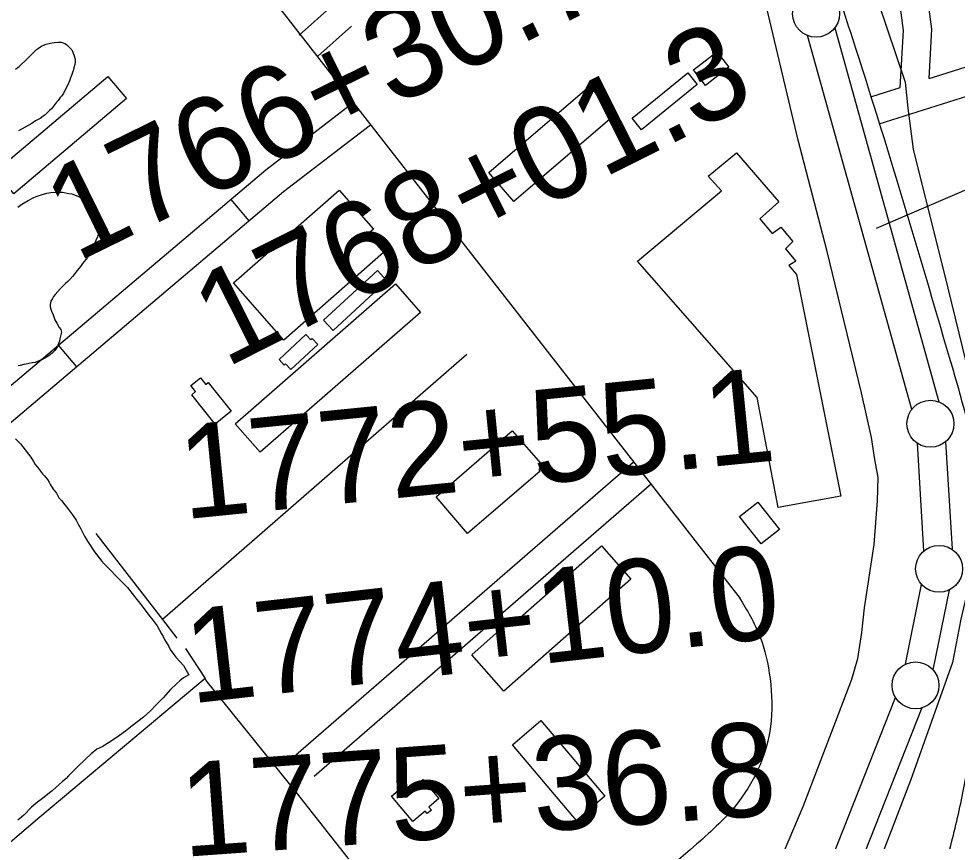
# Model space of a CAD drawing. Extents: x 3892998 to 3931244, y 278583 to 304547.
# Drawn here: x 3911353 to 3912353, y 286063 to 286940 of the extents above; entities that cross this region are included whole.
import ezdxf

# ---------------------------------------------------------------- set-up
doc = ezdxf.new("R2010")
doc.units = 0
for name, color, linetype in [('V-BLDG-OTLN', 7, 'Continuous'), ('V-LEVE-TOET', 7, 'Continuous'), ('V-RIVR-EDGE', 7, 'Continuous'), ('V-RIVR-RANG', 7, 'Continuous'), ('V-ROAD-CNTR', 7, 'Continuous'), ('V-SITE-VEGE', 7, 'Continuous'), ('V-SURV-IDEN', 7, 'Continuous'), ('V-SURV-LINE', 7, 'Continuous'), ('V-TOPO-SHOR', 7, 'Continuous')]:
    doc.layers.add(name, color=color, linetype=linetype)

msp = doc.modelspace()

# ---------------------------------------------------------------- linework, layer by layer
at = {"layer": 'V-BLDG-OTLN'}
for points in [[(3912071.68, 286885.28), (3912096.56, 286904.56), (3912109.34, 286888.06), (3912084.46, 286868.78)], [(3912006.26, 286833.87), (3912065.65, 286882.07), (3912075.72, 286869.66), (3912016.33, 286821.46)], [(3911327.52, 286776.83), (3911447.82, 286878.24), (3911467.67, 286854.7), (3911347.37, 286753.29)], [(3911987.39, 286837.07), (3911880.24, 286745.09), (3911853.73, 286775.97), (3911960.89, 286867.94)], [(3912161.97, 286418.91), (3912139.44, 286536.13), (3912012.11, 286681.4), (3912101.6, 286756.51), (3912087.54, 286772.16), (3912117.64, 286797.06), (3912162.63, 286744.49), (3912142.56, 286726.42), (3912155.42, 286710.77), (3912164.65, 286717.59), (3912177.5, 286702.35), (3912169.88, 286694.71), (3912180.72, 286681.47), (3912173.5, 286676.65), (3912181.53, 286667.02), (3912228.61, 286430.98)], [(3911741.49, 286690.59), (3911635.32, 286597.26), (3911581.64, 286658.33), (3911694.08, 286757.17), (3911730.63, 286715.59), (3911724.36, 286710.08)], [(3911745.14, 286660.31), (3911687.82, 286607.38), (3911677.64, 286618.4), (3911734.96, 286671.32)], [(3911780.69, 286626.8), (3911609.93, 286477.71), (3911583.46, 286508.04), (3911754.21, 286657.13)], [(3911630.08, 286576.66), (3911658.74, 286603.33), (3911663.98, 286597.69), (3911665.47, 286599.07), (3911671.4, 286592.7), (3911642.64, 286565.94), (3911637.09, 286571.91), (3911635.7, 286570.62)], [(3911554.58, 286551.99), (3911579.22, 286521.31), (3911562.19, 286507.63), (3911537.06, 286538.92), (3911541.25, 286542.29), (3911536.12, 286548.68), (3911546.47, 286556.99), (3911552.09, 286550)], [(3911797.44, 286429.99), (3911878.51, 286500.68), (3911911.55, 286462.79), (3911907.1, 286458.91), (3911908.21, 286457.61), (3911830.89, 286391.19)], [(3912163.26, 286395.31), (3912144, 286380.04), (3912120.87, 286409.23), (3912140.13, 286424.5)], [(3912005.03, 286342.56), (3911869.8, 286222.87), (3911835.42, 286261.71), (3911881.03, 286302.08), (3911884.01, 286298.71), (3911973.65, 286378.02)], [(3911909.15, 286191.57), (3911977.44, 286110.91), (3911947.14, 286085.26), (3911878.85, 286165.91)], [(3911772.71, 286083.92), (3911749.81, 286111.21), (3911759.52, 286119.35), (3911764.83, 286113.03), (3911783.5, 286128.69), (3911800.51, 286108.4), (3911789.79, 286099.4), (3911792.44, 286096.24), (3911788.1, 286092.59), (3911785.99, 286095.07)]]:
    msp.add_lwpolyline(points, close=True, dxfattribs=at)
at = {"layer": 'V-LEVE-TOET'}
for points in [[(3910461.33, 289811.84), (3910628.36, 289591.3), (3910849.12, 289281.45), (3911091.81, 288969.64), (3911307.85, 288682.5), (3911517.23, 288398.5), (3911743.07, 288106.66), (3911912.06, 287856.35), (3912092.06, 287562.14), (3912212.05, 287361.96), (3912215.58, 287348.24), (3912217.56, 287327.47), (3912216.78, 287307.88), (3912213.65, 287294.56), (3912212.87, 287280.06), (3912210.53, 287267.13), (3912206.62, 287249.1), (3912208.19, 287229.11), (3912212.51, 287213.84), (3912244.72, 287037.12), (3912258.46, 286987.36), (3912297.39, 286872.29), (3912299.97, 286844.45)], [(3912116.89, 285930.97), (3912188.54, 286100.03), (3912223.3, 286190.95), (3912240.32, 286235.7), (3912246.71, 286257.72), (3912250.95, 286285.42), (3912253.78, 286311.7), (3912264.41, 286379.17), (3912267.94, 286426.04), (3912268.64, 286450.9), (3912265.08, 286470.08), (3912261.52, 286493.51), (3912250.84, 286541.09), (3912213.84, 286693.05), (3912183.25, 286810.22), (3912146.25, 286966.45)], [(3912299.97, 286844.45), (3912305.98, 286800.72), (3912342.59, 286652.77), (3912370.2, 286540.75), (3912381, 286482.65), (3912384.61, 286459.29), (3912384.02, 286444.31), (3912373.99, 286373.53), (3912356.65, 286299.84), (3912347.68, 286253.7), (3912302.81, 286127.88), (3912266.31, 286032.61)]]:
    msp.add_lwpolyline(points, dxfattribs=at)
at = {"layer": 'V-RIVR-EDGE'}
msp.add_spline([(3909865.84, 290928.21), (3909862.62, 290923.11), (3909860.68, 290922.62), (3909860.67, 290920.68), (3909870.35, 290905.12), (3909881.93, 290877.89), (3909893.54, 290856.5), (3909906.13, 290843.84), (3909921.61, 290817.58), (3909937.09, 290794.71), (3909948.22, 290777.2), (3909977.73, 290734.39), (3910003.37, 290694.51), (3910040.65, 290645.85), (3910078.4, 290595.25), (3910114.21, 290544.17), (3910151.48, 290493.58), (3910181.95, 290444.45), (3910200.82, 290413.32), (3910226.93, 290368.58), (3910256.93, 290323.83), (3910278.7, 290289.3), (3910307.74, 290250.37), (3910325.16, 290226.53), (3910363.87, 290167.19), (3910391.44, 290124.87), (3910427.73, 290068.94), (3910449.5, 290036.83), (3910504.18, 289956.56), (3910522.07, 289926.9), (3910550.12, 289879.72), (3910562.21, 289857.35), (3910573.34, 289842.27), (3910610.65, 289806.73), (3910620.82, 289794.07), (3910623.21, 289779.99), (3910634.83, 289764.42), (3910664.83, 289724.03), (3910692.43, 289689.49), (3910710.83, 289668.07), (3910721.01, 289660.28), (3910770.89, 289605.28), (3910782.51, 289588.74), (3910807.66, 289548.37), (3910835.72, 289503.62), (3910862.83, 289470.04), (3910892.35, 289425.78), (3910920.41, 289383.46), (3910947.99, 289342.6), (3910968.78, 289304.67), (3911000.23, 289260.88), (3911019.59, 289231.7), (3911055.91, 289191.3), (3911085.45, 289159.66), (3911118.86, 289116.84), (3911139.19, 289091.05), (3911160.97, 289062.35), (3911184.19, 289025.87), (3911223.42, 288981.58), (3911281.53, 288916.36), (3911313, 288876.94), (3911328.5, 288859.42), (3911346.41, 288837.53), (3911371.58, 288801.04), (3911404.48, 288751.91), (3911426.73, 288715.43), (3911446.57, 288687.7), (3911479.01, 288646.83), (3911529.35, 288582.12), (3911550.65, 288552.92), (3911609.2, 288468.28), (3911644.54, 288421.09), (3911676.97, 288378.76), (3911701.17, 288348.1), (3911741.37, 288303.81), (3911770.9, 288264.88), (3911788.8, 288235.7), (3911834.27, 288164.69), (3911857.49, 288130.15), (3911884.6, 288092.69), (3911915.56, 288045.51), (3911921.85, 288035.78), (3911928.64, 288029.93), (3911972.62, 287945.81), (3911992.92, 287906.42), (3912000.64, 287886.98), (3912014.67, 287866.55), (3912026.77, 287848.06), (3912066.44, 287785.32), (3912084.8, 287750.79), (3912094.47, 287732.8), (3912094.94, 287726), (3912096.85, 287711.43), (3912096.35, 287704.63), (3912095.36, 287700.26), (3912088.55, 287695.91), (3912085.64, 287696.89), (3912073.03, 287702.26), (3912062.35, 287706.17), (3912054.1, 287706.19), (3912051.18, 287704.26), (3912049.22, 287697.95), (3912054.05, 287685.8), (3912068.56, 287663.91), (3912113.05, 287586.58), (3912136.73, 287540.87), (3912153.66, 287513.63), (3912163.84, 287503.9), (3912187.57, 287479.56), (3912207.42, 287453.28), (3912216.14, 287445.98), (3912226.8, 287436.24), (3912240.84, 287416.78), (3912253.42, 287397.81), (3912271.31, 287366.2), (3912283.87, 287341.4), (3912284.84, 287338.97), (3912290.18, 287337.98), (3912303.79, 287344.26), (3912317.4, 287350.54), (3912319.83, 287350.54), (3912322.75, 287350.53), (3912327.59, 287345.66), (3912328.54, 287338.37), (3912335.79, 287321.36), (3912348.36, 287299.96), (3912369.18, 287275.14), (3912380.33, 287265.4), (3912402.15, 287253.21), (3912416.69, 287243.46), (3912434.16, 287238.07), (3912456.94, 287220.05), (3912481.62, 287183.56), (3912501.93, 287148.06), (3912512.56, 287124.73), (3912531.4, 287085.83), (3912550.27, 287059.56), (3912569.64, 287034.26), (3912593.34, 286996.8), (3912613.67, 286968.1), (3912632.04, 286936.49), (3912645.1, 286912.66), (3912660.58, 286888.83), (3912675.09, 286867.42), (3912698.32, 286835.31), (3912720.05, 286784.75), (3912736.96, 286747.81), (3912742.28, 286740.02), (3912755.33, 286715.22), (3912761.6, 286696.75), (3912774.14, 286660.3), (3912779.9, 286635.52), (3912793.38, 286585.46), (3912797.22, 286569.43), (3912803.96, 286543.67), (3912804.41, 286532.02)], degree=3, dxfattribs=at)
at = {"layer": 'V-RIVR-RANG'}
msp.add_line((3912266.86, 286716.72), (3913130.26, 287088.39), dxfattribs=at)
at = {"layer": 'V-ROAD-CNTR'}
for p, q in [((3911598.41, 286724.31), (3911579.04, 286747.22)), ((3911414.59, 286568.91), (3911395.23, 286591.82))]:
    msp.add_line(p, q, dxfattribs=at)
for points in [[(3911046.79, 287700.04), (3911746.72, 286802.05), (3912121.53, 286321.68)], [(3912292.07, 286866.46), (3912295.58, 286927.43), (3912289.4, 286973.4), (3912269.26, 287042.13), (3912248.87, 287178.34), (3912225.9, 287324.89), (3912280.15, 287357.77)], [(3912322.68, 286876.14), (3912325.7, 286928.58), (3912318.82, 286979.66), (3912298.63, 287048.59), (3912278.52, 287182.88), (3912258.65, 287309.66), (3912295.7, 287332.11)], [(3911651.65, 286922.39), (3911687.46, 286954.35)], [(3911671.63, 286900.01), (3911707.43, 286931.97)], [(3912322.68, 286876.14), (3912382.65, 286895.11), (3912482.21, 286922.87)], [(3912269.68, 286827.91), (3912391.21, 286866.35), (3912490.27, 286893.97)], [(3912260.64, 286856.51), (3912292.07, 286866.46)], [(3911709.18, 286850.21), (3911616.06, 286778.52), (3911247.86, 286467.23), (3911001.24, 286234.28)], [(3911727.61, 286826.54), (3911634.91, 286755.17), (3911267.86, 286444.85), (3911147.9, 286331.54)], [(3912007.37, 286466.72), (3911648, 286154.66)], [(3912027.04, 286444.06), (3911667.67, 286132.01)]]:
    msp.add_lwpolyline(points, dxfattribs=at)
for points in [[(3912022.93, 285377.56), (3912061.04, 285425.79), (3912090.67, 285466.18), (3912119.07, 285515.68), (3912152.83, 285576.67), (3912183.94, 285646.74), (3912240.39, 285784.27), (3912292.66, 285909.1), (3912342.73, 286047.22), (3912357.25, 286107.05), (3912375.96, 286226.31), (3912381.66, 286314.88), (3912379.67, 286384.51), (3912377.18, 286439.55), (3912367.73, 286493.97), (3912347.62, 286568.22), (3912244.73, 286908.14), (3912215.16, 286998.59)], [(3912120.37, 286323.17), (3912142.51, 286281.17), (3912153.26, 286236.46), (3912153.82, 286185.15), (3912142.71, 286144.55), (3912120.02, 286105.34), (3912075.37, 286060.1), (3911955.59, 285961.12)]]:
    msp.add_spline(points, degree=3, dxfattribs=at)
at = {"layer": 'V-SITE-VEGE'}
for points in [[(3911349.39, 286885.92), (3911353.33, 286889.08), (3911361.62, 286896.98), (3911364.78, 286900.34), (3911366.95, 286902.32), (3911371.69, 286907.06), (3911373.86, 286908.44), (3911377.22, 286910.81), (3911382.15, 286912.6), (3911388.27, 286913.98), (3911390.64, 286914.37), (3911395.18, 286914.77), (3911397.95, 286914.77), (3911401.9, 286913.39), (3911403.68, 286912.4), (3911407.83, 286908.26), (3911409.21, 286906.68), (3911410.4, 286904.31), (3911411.98, 286900.36), (3911412.77, 286896.81), (3911412.77, 286893.45), (3911412.38, 286890.88), (3911411.59, 286887.33), (3911410.8, 286884.36), (3911410.01, 286882.39), (3911409.42, 286880.22), (3911408.04, 286876.86), (3911407.25, 286874.29), (3911406.26, 286871.92), (3911404.69, 286868.57), (3911399.95, 286859.68), (3911398.57, 286857.7), (3911396.99, 286855.73), (3911394.82, 286852.76), (3911393.04, 286850.79), (3911387.51, 286843.87), (3911385.54, 286842.1), (3911382.78, 286839.33), (3911381, 286837.36), (3911378.83, 286835.97), (3911375.67, 286833.6), (3911370.73, 286830.83), (3911366.59, 286828.26), (3911352.57, 286820.36)], [(3911351.82, 286739), (3911356.16, 286742.16), (3911362.88, 286746.11), (3911368.01, 286748.88), (3911371.36, 286750.27), (3911376.5, 286752.24), (3911382.62, 286753.83), (3911386.96, 286754.62), (3911392.29, 286755.02), (3911396.64, 286755.02), (3911399.4, 286754.82), (3911406.31, 286753.44), (3911409.28, 286753.05), (3911412.24, 286752.26), (3911416.58, 286750.48), (3911421.92, 286747.92), (3911425.28, 286745.75), (3911429.23, 286742.39)], [(3911429.23, 286742.39), (3911433.57, 286737.46), (3911434.96, 286735.09), (3911437.33, 286731.54), (3911438.31, 286729.17), (3911439.11, 286726.6), (3911439.5, 286722.85), (3911439.11, 286717.12), (3911438.32, 286713.17), (3911437.54, 286710.21), (3911436.55, 286707.44), (3911434.77, 286703.49), (3911432.41, 286697.37), (3911431.22, 286694.8), (3911428.26, 286689.67), (3911425.89, 286685.32), (3911420.76, 286678.8), (3911418.6, 286675.84), (3911413.66, 286669.52), (3911411.69, 286667.35), (3911409.91, 286665.17), (3911407.15, 286662.01), (3911404.97, 286659.84), (3911402.6, 286657.67), (3911396.88, 286651.94), (3911391.55, 286646.01), (3911389.97, 286643.84), (3911388.59, 286641.66), (3911387.02, 286638.7), (3911386.22, 286635.35), (3911386.23, 286632.58), (3911386.82, 286630.21), (3911387.61, 286628.04), (3911389.39, 286624.09), (3911391.37, 286618.76), (3911393.34, 286615.4), (3911395.71, 286610.66), (3911397.49, 286608.69), (3911398.29, 286605.53), (3911396.71, 286598.42), (3911396.12, 286596.25), (3911394.93, 286592.69), (3911393.95, 286590.32), (3911392.96, 286588.55), (3911391.18, 286586.18), (3911389.8, 286584.6), (3911388.22, 286583.21), (3911384.86, 286580.45), (3911383.09, 286579.46), (3911379.93, 286577.48), (3911377.96, 286576.69), (3911375.98, 286575.71), (3911372.63, 286574.32), (3911370.26, 286573.53), (3911367.49, 286573.13), (3911363.54, 286572.34), (3911360.78, 286571.55), (3911358.02, 286571.15), (3911354.46, 286570.16), (3911352.29, 286569.97)], [(3911349.16, 286491.96), (3911354.5, 286486.63), (3911365.56, 286472.62), (3911368.52, 286467.88), (3911370.31, 286464.72), (3911372.68, 286461.96), (3911378.01, 286454.85), (3911380.38, 286452.48), (3911383.35, 286448.53), (3911385.12, 286445.77), (3911386.71, 286442.81), (3911389.27, 286438.47), (3911392.83, 286433.93), (3911395.6, 286428.99), (3911398.16, 286426.42), (3911401.92, 286421.49), (3911403.7, 286419.52), (3911410.22, 286410.83), (3911413.97, 286405.3), (3911416.15, 286400.96), (3911418.91, 286396.02), (3911422.87, 286388.32), (3911426.03, 286382.99), (3911433.34, 286371.54), (3911441.04, 286362.07), (3911443.81, 286358.91), (3911450.92, 286351.8), (3911456.26, 286346.08), (3911468.7, 286333.65), (3911476.21, 286323.97), (3911478.19, 286321.21), (3911480.36, 286318.64), (3911485.3, 286312.33), (3911492.61, 286302.65), (3911494.98, 286299.89), (3911498.14, 286295.55), (3911500.12, 286292.59), (3911504.87, 286284.1), (3911506.64, 286281.14), (3911508.22, 286277.98), (3911512.57, 286270.47), (3911513.95, 286267.51), (3911517.91, 286261.98), (3911520.08, 286259.22), (3911528.18, 286250.34), (3911533.91, 286240.47), (3911528.19, 286237.11), (3911524.24, 286233.95), (3911520.49, 286230.59), (3911514.56, 286224.66), (3911506.67, 286215.77), (3911499.37, 286208.27), (3911493.05, 286201.94), (3911485.75, 286195.23), (3911473.71, 286186.14), (3911466.6, 286180.41), (3911460.28, 286175.66), (3911451.2, 286169.54), (3911441.73, 286163.81), (3911436, 286161.04), (3911429.88, 286156.1), (3911423.37, 286150.17), (3911415.87, 286142.67), (3911412.71, 286139.31), (3911405.8, 286132.59), (3911403.23, 286129.83), (3911398.89, 286126.27), (3911395.73, 286123.5), (3911392.77, 286120.54), (3911388.43, 286116.79), (3911385.47, 286114.61), (3911378.16, 286108.68), (3911372.64, 286104.73), (3911366.52, 286099.4), (3911358.23, 286090.9), (3911355.66, 286088.73), (3911351.71, 286085.57)]]:
    msp.add_lwpolyline(points, dxfattribs=at)
at = {"layer": 'V-SURV-LINE'}
for points in [[(3912222.18, 286929.99), (3912333.28, 286531.33)], [(3912304.39, 286523.27), (3912193.29, 286921.93)], [(3912317.25, 286372.45), (3912310.41, 286487.23)], [(3912340.36, 286488.99), (3912347.2, 286374.21)], [(3912297.53, 286251.75), (3912314.75, 286336.78)], [(3912344.15, 286330.81), (3912326.93, 286245.78)], [(3912048.65, 285612.46), (3912286.98, 286216.11)], [(3912314.87, 286205.08), (3912076.54, 285601.42)]]:
    msp.add_lwpolyline(points, dxfattribs=at)
for centre in [(3912202.37, 286945.2), (3912324.2, 286508.06), (3912333.41, 286353.38), (3912308.26, 286229.18)]:
    msp.add_circle(centre, 25, dxfattribs=at)
at = {"layer": 'V-TOPO-SHOR'}
msp.add_line((3911530.5, 286268.39), (3911551.36, 286236.38), dxfattribs=at)
for points in [[(3911830.11, 286581.9), (3911593.04, 286375.05), (3911505.81, 286299.37)], [(3911434.87, 286391.17), (3911505.81, 286299.37), (3911521.21, 286279.44)], [(3911812.64, 285906.75), (3911648.85, 286115.01), (3911552.63, 286234.43), (3911551.36, 286236.38), (3911375.37, 286088.62), (3911263.25, 285993.4), (3911259.1, 285987.08), (3911262.07, 285973.85), (3911289.14, 285937.13), (3911291.91, 285929.82), (3911287.77, 285919.16), (3911101.82, 285758.73), (3911091.56, 285749.25), (3911082.4, 285739)]]:
    msp.add_lwpolyline(points, dxfattribs=at)

# ---------------------------------------------------------------- texts
at = {"layer": 'V-SURV-IDEN'}
for s, rotation, p in [('1766+30.7', 26.16352, (3911414.47, 286679.72)), ('1768+01.3', 26.70682, (3911573.08, 286567.07)), ('1772+55.1', 5.68683, (3911528.75, 286406.14)), ('1774+10.0', 6.43947, (3911536, 286209.7)), ('1775+36.8', 4.07918, (3911528.24, 286046.29))]:
    msp.add_text(s, height=100, rotation=rotation, dxfattribs=at).set_placement(p)

doc.saveas('drawing.dxf')
